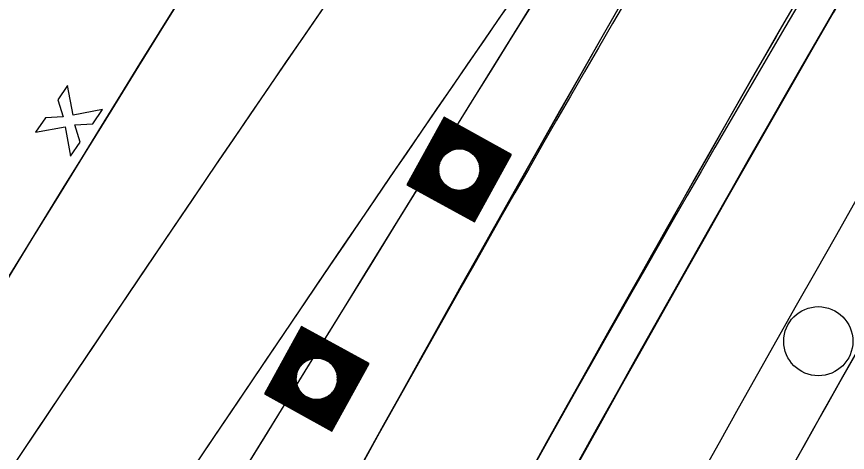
# Model space of a CAD drawing. Extents: x 14104283 to 14128447, y 8633203 to 8671666.
# Drawn here: x 14119037.1 to 14119103.2, y 8668745.8 to 8668780.4 of the extents above; entities that cross this region are included whole.
import ezdxf

# ---------------------------------------------------------------- set-up
doc = ezdxf.new("R2010")
doc.units = 0
for name, color, linetype in [('Cell', 7, 'Continuous'), ('dsnCellElements', 7, 'Continuous'), ('dsnPaintPlaceEdgeLineLeftYellow', 7, 'Continuous'), ('dsnPaintPlaceEdgeLineRightWhite', 7, 'Continuous'), ('dsnShadingPaved', 7, 'Continuous'), ('dsnStdLabel', 7, 'Continuous'), ('dsnStgShadingPrevPav', 7, 'Continuous'), ('dsnTapeExistingChannelizingLaneWhite', 7, 'Continuous'), ('dsnTapeExistingChannelizingLaneYellow', 7, 'Continuous'), ('dsnTapeRemoveChannelizingWhite', 7, 'Continuous'), ('dsnTapeRemoveChannelizingYellow', 7, 'Continuous')]:
    doc.layers.add(name, color=color, linetype=linetype)

msp = doc.modelspace()

# ---------------------------------------------------------------- linework, layer by layer
at = {"layer": 'Cell'}
for p, q in [((14119041.186, 8668774.969), (14119040.407, 8668773.836)), ((14119041.62, 8668772.622), (14119041.186, 8668774.969)), ((14119040.407, 8668773.836), (14119040.838, 8668772.478)), ((14119043.967, 8668773.056), (14119041.62, 8668772.622)), ((14119043.187, 8668771.923), (14119043.967, 8668773.056)), ((14119039.415, 8668772.395), (14119038.635, 8668771.262)), ((14119040.838, 8668772.478), (14119039.415, 8668772.395)), ((14119038.635, 8668771.262), (14119040.982, 8668771.696)), ((14119040.982, 8668771.696), (14119041.416, 8668769.349)), ((14119041.764, 8668771.84), (14119043.187, 8668771.923)), ((14119042.195, 8668770.481), (14119041.764, 8668771.84)), ((14119041.416, 8668769.349), (14119042.195, 8668770.481))]:
    msp.add_line(p, q, dxfattribs=at)
msp.add_circle((14119100.928, 8668754.646), 2.75, dxfattribs=at)
at = {"layer": 'dsnCellElements'}
for centre in [(14119072.354, 8668768.287), (14119061.014, 8668751.657)]:
    msp.add_circle(centre, 1.65, dxfattribs=at)
at = {"layer": 'dsnPaintPlaceEdgeLineLeftYellow'}
msp.add_arc((14121592.114, 8667345.675), 2858.949, 150.162896, 155.633861, dxfattribs=at)
at = {"layer": 'dsnPaintPlaceEdgeLineRightWhite'}
msp.add_arc((14121592.114, 8667345.675), 2846.949, 150.158827, 155.633861, dxfattribs=at)
at = {"layer": 'dsnShadingPaved'}
for centre, radius, start, end in [((14121955.849, 8666791.923), 3512, 144.954928, 152.692114), ((14121955.849, 8666791.923), 3500, 144.954928, 152.692114), ((14121592.114, 8667345.675), 2858.949, 150.162896, 151.16499), ((14121592.114, 8667345.675), 2846.949, 150.158827, 151.16499)]:
    msp.add_arc(centre, radius, start, end, dxfattribs=at)
at = {"layer": 'dsnStdLabel'}
for points in [[(14119073.559, 8668764.127), (14119076.514, 8668769.492), (14119071.149, 8668772.447), (14119068.194, 8668767.082), (14119073.559, 8668764.127)], [(14119073.556, 8668764.128), (14119076.51, 8668769.491), (14119071.15, 8668772.443), (14119068.198, 8668767.083), (14119073.561, 8668764.13)], [(14119073.553, 8668764.13), (14119076.505, 8668769.49), (14119071.151, 8668772.438), (14119068.202, 8668767.084), (14119073.562, 8668764.132)], [(14119073.591, 8668764.267), (14119076.46, 8668769.477), (14119071.164, 8668772.394), (14119068.247, 8668767.097), (14119073.578, 8668764.161)], [(14119073.578, 8668764.312), (14119076.416, 8668769.464), (14119071.177, 8668772.349), (14119068.292, 8668767.11), (14119073.594, 8668764.19)], [(14119073.565, 8668764.357), (14119076.371, 8668769.451), (14119071.19, 8668772.304), (14119068.337, 8668767.123), (14119073.61, 8668764.219)], [(14119073.552, 8668764.402), (14119076.326, 8668769.438), (14119071.203, 8668772.259), (14119068.382, 8668767.136), (14119073.591, 8668764.267)], [(14119073.539, 8668764.446), (14119076.281, 8668769.425), (14119071.216, 8668772.214), (14119068.427, 8668767.149), (14119073.578, 8668764.312)], [(14119073.526, 8668764.491), (14119076.236, 8668769.412), (14119071.229, 8668772.169), (14119068.471, 8668767.162), (14119073.565, 8668764.357)], [(14119073.513, 8668764.536), (14119076.192, 8668769.399), (14119071.242, 8668772.125), (14119068.516, 8668767.175), (14119073.552, 8668764.402)], [(14119073.501, 8668764.581), (14119076.147, 8668769.386), (14119071.255, 8668772.08), (14119068.561, 8668767.188), (14119073.539, 8668764.446)], [(14119073.488, 8668764.626), (14119076.102, 8668769.373), (14119071.268, 8668772.035), (14119068.606, 8668767.201), (14119073.526, 8668764.491)], [(14119073.475, 8668764.671), (14119076.057, 8668769.36), (14119071.281, 8668771.99), (14119068.651, 8668767.214), (14119073.513, 8668764.536)], [(14119073.462, 8668764.715), (14119076.012, 8668769.347), (14119071.294, 8668771.945), (14119068.696, 8668767.227), (14119073.501, 8668764.581)], [(14119073.449, 8668764.76), (14119075.967, 8668769.334), (14119071.307, 8668771.901), (14119068.74, 8668767.24), (14119073.488, 8668764.626)], [(14119073.436, 8668764.805), (14119075.923, 8668769.321), (14119071.32, 8668771.856), (14119068.785, 8668767.253), (14119073.475, 8668764.671)], [(14119073.423, 8668764.85), (14119075.878, 8668769.308), (14119071.333, 8668771.811), (14119068.83, 8668767.266), (14119073.462, 8668764.715)], [(14119073.41, 8668764.895), (14119075.833, 8668769.295), (14119071.346, 8668771.766), (14119068.875, 8668767.279), (14119073.449, 8668764.76)], [(14119073.397, 8668764.94), (14119075.788, 8668769.282), (14119071.359, 8668771.721), (14119068.92, 8668767.292), (14119073.436, 8668764.805)], [(14119073.384, 8668764.984), (14119075.743, 8668769.269), (14119071.372, 8668771.676), (14119068.965, 8668767.305), (14119073.423, 8668764.85)], [(14119073.371, 8668765.029), (14119075.698, 8668769.256), (14119071.385, 8668771.632), (14119069.009, 8668767.318), (14119073.41, 8668764.895)], [(14119073.358, 8668765.074), (14119075.654, 8668769.243), (14119071.398, 8668771.587), (14119069.054, 8668767.331), (14119073.397, 8668764.94)], [(14119073.345, 8668765.119), (14119075.609, 8668769.23), (14119071.411, 8668771.542), (14119069.099, 8668767.344), (14119073.384, 8668764.984)], [(14119073.332, 8668765.164), (14119075.564, 8668769.217), (14119071.424, 8668771.497), (14119069.144, 8668767.357), (14119073.371, 8668765.029)], [(14119073.319, 8668765.208), (14119075.519, 8668769.204), (14119071.437, 8668771.452), (14119069.189, 8668767.37), (14119073.358, 8668765.074)], [(14119073.306, 8668765.253), (14119075.474, 8668769.191), (14119071.45, 8668771.407), (14119069.233, 8668767.383), (14119073.345, 8668765.119)], [(14119073.293, 8668765.298), (14119075.429, 8668769.178), (14119071.463, 8668771.363), (14119069.278, 8668767.396), (14119073.332, 8668765.164)], [(14119073.28, 8668765.343), (14119075.385, 8668769.165), (14119071.476, 8668771.318), (14119069.323, 8668767.409), (14119073.319, 8668765.208)], [(14119073.267, 8668765.388), (14119075.34, 8668769.152), (14119071.489, 8668771.273), (14119069.368, 8668767.422), (14119073.306, 8668765.253)], [(14119073.254, 8668765.433), (14119075.295, 8668769.139), (14119071.502, 8668771.228), (14119069.413, 8668767.435), (14119073.293, 8668765.298)], [(14119073.241, 8668765.477), (14119075.25, 8668769.126), (14119071.515, 8668771.183), (14119069.458, 8668767.448), (14119073.28, 8668765.343)], [(14119073.228, 8668765.522), (14119075.205, 8668769.113), (14119071.528, 8668771.138), (14119069.502, 8668767.461), (14119073.267, 8668765.388)], [(14119073.215, 8668765.567), (14119075.161, 8668769.1), (14119071.541, 8668771.094), (14119069.547, 8668767.474), (14119073.254, 8668765.433)], [(14119073.202, 8668765.612), (14119075.116, 8668769.087), (14119071.554, 8668771.049), (14119069.592, 8668767.487), (14119073.241, 8668765.477)], [(14119073.189, 8668765.657), (14119075.071, 8668769.074), (14119071.567, 8668771.004), (14119069.637, 8668767.5), (14119073.228, 8668765.522)], [(14119073.176, 8668765.702), (14119075.026, 8668769.061), (14119071.58, 8668770.959), (14119069.682, 8668767.513), (14119073.215, 8668765.567)], [(14119073.163, 8668765.746), (14119074.981, 8668769.048), (14119071.593, 8668770.914), (14119069.727, 8668767.526), (14119073.202, 8668765.612)], [(14119073.15, 8668765.791), (14119074.936, 8668769.035), (14119071.606, 8668770.87), (14119069.771, 8668767.539), (14119073.189, 8668765.657)], [(14119073.137, 8668765.836), (14119074.892, 8668769.022), (14119071.619, 8668770.825), (14119069.816, 8668767.552), (14119073.176, 8668765.702)], [(14119073.124, 8668765.881), (14119074.847, 8668769.009), (14119071.632, 8668770.78), (14119069.861, 8668767.565), (14119073.163, 8668765.746)], [(14119073.111, 8668765.926), (14119074.802, 8668768.996), (14119071.645, 8668770.735), (14119069.906, 8668767.578), (14119073.15, 8668765.791)], [(14119073.098, 8668765.971), (14119074.757, 8668768.983), (14119071.658, 8668770.69), (14119069.951, 8668767.591), (14119073.137, 8668765.836)], [(14119073.085, 8668766.015), (14119074.712, 8668768.97), (14119071.671, 8668770.645), (14119069.996, 8668767.604), (14119073.124, 8668765.881)], [(14119073.072, 8668766.06), (14119074.667, 8668768.957), (14119071.684, 8668770.601), (14119070.04, 8668767.617), (14119073.111, 8668765.926)], [(14119073.059, 8668766.105), (14119074.623, 8668768.944), (14119071.697, 8668770.556), (14119070.085, 8668767.63), (14119073.098, 8668765.971)], [(14119073.046, 8668766.15), (14119074.578, 8668768.931), (14119071.71, 8668770.511), (14119070.13, 8668767.643), (14119073.085, 8668766.015)], [(14119072.858, 8668769.841), (14119071.723, 8668770.466), (14119071.097, 8668769.331)], [(14119072.721, 8668769.879), (14119071.736, 8668770.421), (14119071.193, 8668769.436)], [(14119072.614, 8668769.9), (14119071.749, 8668770.376), (14119071.272, 8668769.511)], [(14119072.524, 8668769.912), (14119071.762, 8668770.332), (14119071.342, 8668769.569)], [(14119072.444, 8668769.918), (14119071.775, 8668770.287), (14119071.406, 8668769.617)], [(14119072.371, 8668769.92), (14119071.788, 8668770.242), (14119071.466, 8668769.658)], [(14119072.304, 8668769.92), (14119071.8, 8668770.197), (14119071.523, 8668769.693)], [(14119072.241, 8668769.917), (14119071.813, 8668770.152), (14119071.578, 8668769.724)], [(14119072.182, 8668769.911), (14119071.826, 8668770.108), (14119071.63, 8668769.752)], [(14119072.126, 8668769.905), (14119071.839, 8668770.063), (14119071.681, 8668769.776)], [(14119072.073, 8668769.896), (14119071.852, 8668770.018), (14119071.731, 8668769.797)], [(14119072.022, 8668769.887), (14119071.865, 8668769.973), (14119071.779, 8668769.816)], [(14119071.974, 8668769.876), (14119071.878, 8668769.928), (14119071.826, 8668769.833)], [(14119071.927, 8668769.864), (14119071.891, 8668769.883), (14119071.872, 8668769.848)], [(14119073.908, 8668767.783), (14119074.533, 8668768.918), (14119073.398, 8668769.544)], [(14119073.946, 8668767.92), (14119074.488, 8668768.905), (14119073.503, 8668769.448)], [(14119073.966, 8668768.027), (14119074.443, 8668768.892), (14119073.577, 8668769.369)], [(14119073.978, 8668768.117), (14119074.399, 8668768.879), (14119073.636, 8668769.299)], [(14119073.985, 8668768.197), (14119074.354, 8668768.866), (14119073.684, 8668769.235)], [(14119073.987, 8668768.27), (14119074.309, 8668768.853), (14119073.725, 8668769.175)], [(14119073.987, 8668768.337), (14119074.264, 8668768.84), (14119073.76, 8668769.118)], [(14119073.984, 8668768.399), (14119074.219, 8668768.827), (14119073.791, 8668769.063)], [(14119070.8, 8668768.791), (14119070.175, 8668767.656), (14119071.31, 8668767.03)], [(14119070.762, 8668768.654), (14119070.22, 8668767.669), (14119071.205, 8668767.126)], [(14119070.741, 8668768.548), (14119070.264, 8668767.682), (14119071.13, 8668767.205)], [(14119070.729, 8668768.457), (14119070.309, 8668767.695), (14119071.072, 8668767.275)], [(14119073.978, 8668768.459), (14119074.174, 8668768.814), (14119073.818, 8668769.01)], [(14119073.971, 8668768.514), (14119074.13, 8668768.801), (14119073.843, 8668768.96)], [(14119073.963, 8668768.568), (14119074.085, 8668768.788), (14119073.864, 8668768.91)], [(14119073.953, 8668768.618), (14119074.04, 8668768.775), (14119073.883, 8668768.862)], [(14119073.943, 8668768.667), (14119073.995, 8668768.763), (14119073.9, 8668768.815)], [(14119073.931, 8668768.714), (14119073.95, 8668768.75), (14119073.915, 8668768.769)], [(14119070.723, 8668768.377), (14119070.354, 8668767.708), (14119071.024, 8668767.339)], [(14119070.72, 8668768.305), (14119070.399, 8668767.721), (14119070.983, 8668767.399)], [(14119070.721, 8668768.237), (14119070.444, 8668767.734), (14119070.947, 8668767.456)], [(14119070.724, 8668768.175), (14119070.489, 8668767.747), (14119070.917, 8668767.511)], [(14119070.729, 8668768.116), (14119070.533, 8668767.76), (14119070.889, 8668767.564)], [(14119070.736, 8668768.06), (14119070.578, 8668767.773), (14119070.865, 8668767.615)], [(14119070.745, 8668768.006), (14119070.623, 8668767.786), (14119070.844, 8668767.664)], [(14119070.754, 8668767.956), (14119070.668, 8668767.799), (14119070.825, 8668767.712)], [(14119070.765, 8668767.907), (14119070.713, 8668767.812), (14119070.808, 8668767.759)], [(14119070.777, 8668767.86), (14119070.758, 8668767.825), (14119070.793, 8668767.805)], [(14119073.02, 8668766.239), (14119073.515, 8668767.138)], [(14119073.033, 8668766.195), (14119073.611, 8668767.243)], [(14119071.85, 8668766.733), (14119073.072, 8668766.06)], [(14119071.987, 8668766.695), (14119073.059, 8668766.105)], [(14119072.093, 8668766.674), (14119073.046, 8668766.15)], [(14119072.184, 8668766.662), (14119073.033, 8668766.195)], [(14119072.264, 8668766.656), (14119073.02, 8668766.239)], [(14119072.336, 8668766.654), (14119073.007, 8668766.284)], [(14119072.404, 8668766.654), (14119072.994, 8668766.329)], [(14119072.466, 8668766.657), (14119072.981, 8668766.374)], [(14119072.525, 8668766.663), (14119072.968, 8668766.419)], [(14119072.581, 8668766.669), (14119072.955, 8668766.464)], [(14119072.635, 8668766.678), (14119072.942, 8668766.508)], [(14119072.685, 8668766.688), (14119072.929, 8668766.553)], [(14119072.734, 8668766.698), (14119072.916, 8668766.598)], [(14119072.781, 8668766.71), (14119072.903, 8668766.643)], [(14119072.903, 8668766.643), (14119072.977, 8668766.777)], [(14119072.916, 8668766.598), (14119073.026, 8668766.798)], [(14119072.929, 8668766.553), (14119073.077, 8668766.822)], [(14119072.942, 8668766.508), (14119073.13, 8668766.85)], [(14119072.955, 8668766.464), (14119073.185, 8668766.881)], [(14119072.968, 8668766.419), (14119073.242, 8668766.916)], [(14119072.981, 8668766.374), (14119073.302, 8668766.957)], [(14119072.994, 8668766.329), (14119073.366, 8668767.005)], [(14119073.007, 8668766.284), (14119073.436, 8668767.063)], [(14119062.219, 8668747.497), (14119065.174, 8668752.863), (14119059.808, 8668755.818), (14119056.853, 8668750.452), (14119062.219, 8668747.497)], [(14119062.216, 8668747.498), (14119065.17, 8668752.861), (14119059.81, 8668755.813), (14119056.858, 8668750.453), (14119062.221, 8668747.5)], [(14119062.213, 8668747.5), (14119065.165, 8668752.86), (14119059.811, 8668755.809), (14119056.862, 8668750.455), (14119062.222, 8668747.503)], [(14119062.251, 8668747.637), (14119065.12, 8668752.847), (14119059.824, 8668755.764), (14119056.907, 8668750.467), (14119062.238, 8668747.532)], [(14119062.238, 8668747.682), (14119065.075, 8668752.834), (14119059.837, 8668755.719), (14119056.952, 8668750.48), (14119062.254, 8668747.56)], [(14119062.225, 8668747.727), (14119065.031, 8668752.821), (14119059.85, 8668755.674), (14119056.997, 8668750.493), (14119062.27, 8668747.589)], [(14119062.212, 8668747.772), (14119064.986, 8668752.808), (14119059.863, 8668755.629), (14119057.042, 8668750.506), (14119062.251, 8668747.637)], [(14119062.199, 8668747.817), (14119064.941, 8668752.795), (14119059.876, 8668755.585), (14119057.086, 8668750.519), (14119062.238, 8668747.682)], [(14119062.186, 8668747.862), (14119064.896, 8668752.782), (14119059.889, 8668755.54), (14119057.131, 8668750.532), (14119062.225, 8668747.727)], [(14119062.173, 8668747.906), (14119064.851, 8668752.769), (14119059.902, 8668755.495), (14119057.176, 8668750.545), (14119062.212, 8668747.772)], [(14119062.16, 8668747.951), (14119064.806, 8668752.756), (14119059.915, 8668755.45), (14119057.221, 8668750.558), (14119062.199, 8668747.817)], [(14119062.147, 8668747.996), (14119064.762, 8668752.743), (14119059.928, 8668755.405), (14119057.266, 8668750.571), (14119062.186, 8668747.862)], [(14119062.134, 8668748.041), (14119064.717, 8668752.73), (14119059.941, 8668755.36), (14119057.31, 8668750.584), (14119062.173, 8668747.906)], [(14119062.121, 8668748.086), (14119064.672, 8668752.717), (14119059.954, 8668755.316), (14119057.355, 8668750.597), (14119062.16, 8668747.951)], [(14119062.108, 8668748.13), (14119064.627, 8668752.704), (14119059.967, 8668755.271), (14119057.4, 8668750.61), (14119062.147, 8668747.996)], [(14119062.095, 8668748.175), (14119064.582, 8668752.691), (14119059.98, 8668755.226), (14119057.445, 8668750.623), (14119062.134, 8668748.041)], [(14119062.082, 8668748.22), (14119064.537, 8668752.678), (14119059.993, 8668755.181), (14119057.49, 8668750.636), (14119062.121, 8668748.086)], [(14119062.069, 8668748.265), (14119064.493, 8668752.665), (14119060.006, 8668755.136), (14119057.535, 8668750.649), (14119062.108, 8668748.13)], [(14119062.056, 8668748.31), (14119064.448, 8668752.652), (14119060.019, 8668755.091), (14119057.579, 8668750.662), (14119062.095, 8668748.175)], [(14119062.043, 8668748.355), (14119064.403, 8668752.639), (14119060.032, 8668755.047), (14119057.624, 8668750.675), (14119062.082, 8668748.22)], [(14119062.03, 8668748.399), (14119064.358, 8668752.626), (14119060.045, 8668755.002), (14119057.669, 8668750.688), (14119062.069, 8668748.265)], [(14119062.017, 8668748.444), (14119064.313, 8668752.613), (14119060.058, 8668754.957), (14119057.714, 8668750.701), (14119062.056, 8668748.31)], [(14119062.004, 8668748.489), (14119064.269, 8668752.6), (14119060.071, 8668754.912), (14119057.759, 8668750.714), (14119062.043, 8668748.355)], [(14119061.991, 8668748.534), (14119064.224, 8668752.587), (14119060.084, 8668754.867), (14119057.804, 8668750.727), (14119062.03, 8668748.399)], [(14119061.978, 8668748.579), (14119064.179, 8668752.574), (14119060.097, 8668754.823), (14119057.848, 8668750.74), (14119062.017, 8668748.444)], [(14119061.965, 8668748.624), (14119064.134, 8668752.561), (14119060.11, 8668754.778), (14119057.893, 8668750.753), (14119062.004, 8668748.489)], [(14119061.952, 8668748.668), (14119064.089, 8668752.548), (14119060.123, 8668754.733), (14119057.938, 8668750.766), (14119061.991, 8668748.534)], [(14119061.939, 8668748.713), (14119064.044, 8668752.535), (14119060.136, 8668754.688), (14119057.983, 8668750.779), (14119061.978, 8668748.579)], [(14119061.926, 8668748.758), (14119064, 8668752.522), (14119060.149, 8668754.643), (14119058.028, 8668750.792), (14119061.965, 8668748.624)], [(14119061.913, 8668748.803), (14119063.955, 8668752.509), (14119060.162, 8668754.598), (14119058.072, 8668750.805), (14119061.952, 8668748.668)], [(14119061.9, 8668748.848), (14119063.91, 8668752.496), (14119060.174, 8668754.554), (14119058.117, 8668750.818), (14119061.939, 8668748.713)], [(14119061.887, 8668748.893), (14119063.865, 8668752.483), (14119060.187, 8668754.509), (14119058.162, 8668750.831), (14119061.926, 8668748.758)], [(14119061.875, 8668748.937), (14119063.82, 8668752.47), (14119060.2, 8668754.464), (14119058.207, 8668750.844), (14119061.913, 8668748.803)], [(14119061.862, 8668748.982), (14119063.775, 8668752.457), (14119060.213, 8668754.419), (14119058.252, 8668750.857), (14119061.9, 8668748.848)], [(14119061.849, 8668749.027), (14119063.731, 8668752.444), (14119060.226, 8668754.374), (14119058.297, 8668750.87), (14119061.887, 8668748.893)], [(14119061.836, 8668749.072), (14119063.686, 8668752.431), (14119060.239, 8668754.329), (14119058.341, 8668750.883), (14119061.875, 8668748.937)], [(14119061.823, 8668749.117), (14119063.641, 8668752.418), (14119060.252, 8668754.285), (14119058.386, 8668750.896), (14119061.862, 8668748.982)], [(14119061.81, 8668749.161), (14119063.596, 8668752.405), (14119060.265, 8668754.24), (14119058.431, 8668750.909), (14119061.849, 8668749.027)], [(14119061.797, 8668749.206), (14119063.551, 8668752.392), (14119060.278, 8668754.195), (14119058.476, 8668750.922), (14119061.836, 8668749.072)], [(14119061.784, 8668749.251), (14119063.506, 8668752.379), (14119060.291, 8668754.15), (14119058.521, 8668750.935), (14119061.823, 8668749.117)], [(14119061.771, 8668749.296), (14119063.462, 8668752.367), (14119060.304, 8668754.105), (14119058.566, 8668750.948), (14119061.81, 8668749.161)], [(14119061.758, 8668749.341), (14119063.417, 8668752.354), (14119060.317, 8668754.06), (14119058.61, 8668750.961), (14119061.797, 8668749.206)], [(14119061.745, 8668749.386), (14119063.372, 8668752.341), (14119060.33, 8668754.016), (14119058.655, 8668750.974), (14119061.784, 8668749.251)], [(14119061.732, 8668749.43), (14119063.327, 8668752.328), (14119060.343, 8668753.971), (14119058.7, 8668750.987), (14119061.771, 8668749.296)], [(14119061.719, 8668749.475), (14119063.282, 8668752.315), (14119060.356, 8668753.926), (14119058.745, 8668751), (14119061.758, 8668749.341)], [(14119061.706, 8668749.52), (14119063.238, 8668752.302), (14119060.369, 8668753.881), (14119058.79, 8668751.013), (14119061.745, 8668749.386)], [(14119061.518, 8668753.211), (14119060.382, 8668753.836), (14119059.757, 8668752.701)], [(14119061.38, 8668753.249), (14119060.395, 8668753.792), (14119059.853, 8668752.807)], [(14119061.274, 8668753.27), (14119060.408, 8668753.747), (14119059.931, 8668752.881)], [(14119061.184, 8668753.282), (14119060.421, 8668753.702), (14119060.001, 8668752.939)], [(14119061.104, 8668753.288), (14119060.434, 8668753.657), (14119060.065, 8668752.987)], [(14119061.031, 8668753.291), (14119060.447, 8668753.612), (14119060.126, 8668753.028)], [(14119060.964, 8668753.29), (14119060.46, 8668753.567), (14119060.183, 8668753.064)], [(14119060.901, 8668753.287), (14119060.473, 8668753.523), (14119060.238, 8668753.095)], [(14119060.842, 8668753.282), (14119060.486, 8668753.478), (14119060.29, 8668753.122)], [(14119060.786, 8668753.275), (14119060.499, 8668753.433), (14119060.341, 8668753.146)], [(14119060.733, 8668753.266), (14119060.512, 8668753.388), (14119060.391, 8668753.167)], [(14119060.682, 8668753.257), (14119060.525, 8668753.343), (14119060.439, 8668753.186)], [(14119060.633, 8668753.246), (14119060.538, 8668753.298), (14119060.486, 8668753.203)], [(14119060.587, 8668753.234), (14119060.551, 8668753.254), (14119060.531, 8668753.218)], [(14119062.567, 8668751.153), (14119063.193, 8668752.289), (14119062.057, 8668752.914)], [(14119062.605, 8668751.291), (14119063.148, 8668752.276), (14119062.163, 8668752.818)], [(14119062.626, 8668751.397), (14119063.103, 8668752.263), (14119062.237, 8668752.739)], [(14119062.638, 8668751.487), (14119063.058, 8668752.25), (14119062.296, 8668752.67)], [(14119062.645, 8668751.567), (14119063.013, 8668752.237), (14119062.344, 8668752.605)], [(14119062.647, 8668751.64), (14119062.969, 8668752.224), (14119062.385, 8668752.545)], [(14119059.46, 8668752.161), (14119058.835, 8668751.026), (14119059.97, 8668750.401)], [(14119059.422, 8668752.024), (14119058.879, 8668751.039), (14119059.864, 8668750.496)], [(14119059.401, 8668751.918), (14119058.924, 8668751.052), (14119059.79, 8668750.575)], [(14119062.646, 8668751.707), (14119062.924, 8668752.211), (14119062.42, 8668752.488)], [(14119062.643, 8668751.77), (14119062.879, 8668752.198), (14119062.451, 8668752.433)], [(14119062.638, 8668751.829), (14119062.834, 8668752.185), (14119062.478, 8668752.381)], [(14119062.631, 8668751.885), (14119062.789, 8668752.172), (14119062.502, 8668752.33)], [(14119062.623, 8668751.938), (14119062.744, 8668752.159), (14119062.524, 8668752.28)], [(14119062.613, 8668751.989), (14119062.7, 8668752.146), (14119062.543, 8668752.232)], [(14119062.602, 8668752.037), (14119062.655, 8668752.133), (14119062.559, 8668752.185)], [(14119062.59, 8668752.084), (14119062.61, 8668752.12), (14119062.574, 8668752.139)], [(14119059.389, 8668751.828), (14119058.969, 8668751.065), (14119059.732, 8668750.645)], [(14119059.383, 8668751.748), (14119059.014, 8668751.078), (14119059.683, 8668750.709)], [(14119059.38, 8668751.675), (14119059.059, 8668751.091), (14119059.643, 8668750.769)], [(14119059.381, 8668751.608), (14119059.103, 8668751.104), (14119059.607, 8668750.826)], [(14119059.384, 8668751.545), (14119059.148, 8668751.117), (14119059.576, 8668750.881)], [(14119059.389, 8668751.486), (14119059.193, 8668751.13), (14119059.549, 8668750.934)], [(14119059.396, 8668751.43), (14119059.238, 8668751.143), (14119059.525, 8668750.985)], [(14119059.404, 8668751.377), (14119059.283, 8668751.156), (14119059.504, 8668751.034)], [(14119059.414, 8668751.326), (14119059.328, 8668751.169), (14119059.485, 8668751.082)], [(14119059.425, 8668751.277), (14119059.372, 8668751.182), (14119059.468, 8668751.129)], [(14119059.437, 8668751.23), (14119059.417, 8668751.195), (14119059.453, 8668751.175)], [(14119061.693, 8668749.565), (14119062.27, 8668750.614)], [(14119060.509, 8668750.104), (14119061.732, 8668749.43)], [(14119060.647, 8668750.065), (14119061.719, 8668749.475)], [(14119060.753, 8668750.045), (14119061.706, 8668749.52)], [(14119060.843, 8668750.033), (14119061.693, 8668749.565)], [(14119060.923, 8668750.026), (14119061.68, 8668749.61)], [(14119060.996, 8668750.024), (14119061.667, 8668749.655)], [(14119061.063, 8668750.025), (14119061.654, 8668749.699)], [(14119061.126, 8668750.028), (14119061.641, 8668749.744)], [(14119061.185, 8668750.033), (14119061.628, 8668749.789)], [(14119061.241, 8668750.04), (14119061.615, 8668749.834)], [(14119061.294, 8668750.048), (14119061.602, 8668749.879)], [(14119061.345, 8668750.058), (14119061.589, 8668749.923)], [(14119061.394, 8668750.069), (14119061.576, 8668749.968)], [(14119061.44, 8668750.081), (14119061.563, 8668750.013)], [(14119061.563, 8668750.013), (14119061.637, 8668750.147)], [(14119061.576, 8668749.968), (14119061.686, 8668750.169)], [(14119061.589, 8668749.923), (14119061.737, 8668750.193)], [(14119061.602, 8668749.879), (14119061.79, 8668750.22)], [(14119061.615, 8668749.834), (14119061.844, 8668750.251)], [(14119061.628, 8668749.789), (14119061.902, 8668750.286)], [(14119061.641, 8668749.744), (14119061.962, 8668750.327)], [(14119061.654, 8668749.699), (14119062.026, 8668750.375)], [(14119061.667, 8668749.655), (14119062.096, 8668750.434)], [(14119061.68, 8668749.61), (14119062.174, 8668750.508)]]:
    msp.add_lwpolyline(points, dxfattribs=at)
at = {"layer": 'dsnStgShadingPrevPav'}
for centre, radius, start, end in [((14123732.957, 8665874.379), 5512, 146.425624, 157.163302), ((14123732.586, 8665873.821), 5512, 146.502133, 150.361956), ((14123732.846, 8665874.198), 5488.008, 146.41277, 150.668735), ((14123732.957, 8665874.379), 5488, 146.421187, 157.163302), ((14121592.114, 8667345.675), 2888.949, 147.236664, 156.233892), ((14121592.107, 8667345.679), 2888.949, 147.236664, 155.318405), ((14121592.114, 8667345.675), 2876.949, 147.18034, 155.903428), ((14121592.114, 8667345.675), 2873.949, 147.181139, 155.903428), ((14121592.114, 8667345.675), 2876.949, 147.240092, 156.233892), ((14121591.751, 8667345.113), 2873.957, 147.236288, 151.151672), ((14121592.114, 8667345.675), 2864.949, 147.157369, 151.16499)]:
    msp.add_arc(centre, radius, start, end, dxfattribs=at)
at = {"layer": 'dsnTapeExistingChannelizingLaneWhite'}
msp.add_arc((14121955.849, 8666791.923), 3512, 145.38458, 147.963777, dxfattribs=at)
at = {"layer": 'dsnTapeExistingChannelizingLaneYellow'}
msp.add_arc((14121955.849, 8666791.923), 3500, 144.954928, 149.507619, dxfattribs=at)
at = {"layer": 'dsnTapeRemoveChannelizingWhite'}
msp.add_arc((14120823.304, 8667767.54), 2000, 143.15224, 151.245378, dxfattribs=at)
at = {"layer": 'dsnTapeRemoveChannelizingYellow'}
msp.add_arc((14120823.304, 8667767.54), 2012, 143.15224, 151.245378, dxfattribs=at)

doc.saveas('drawing.dxf')
